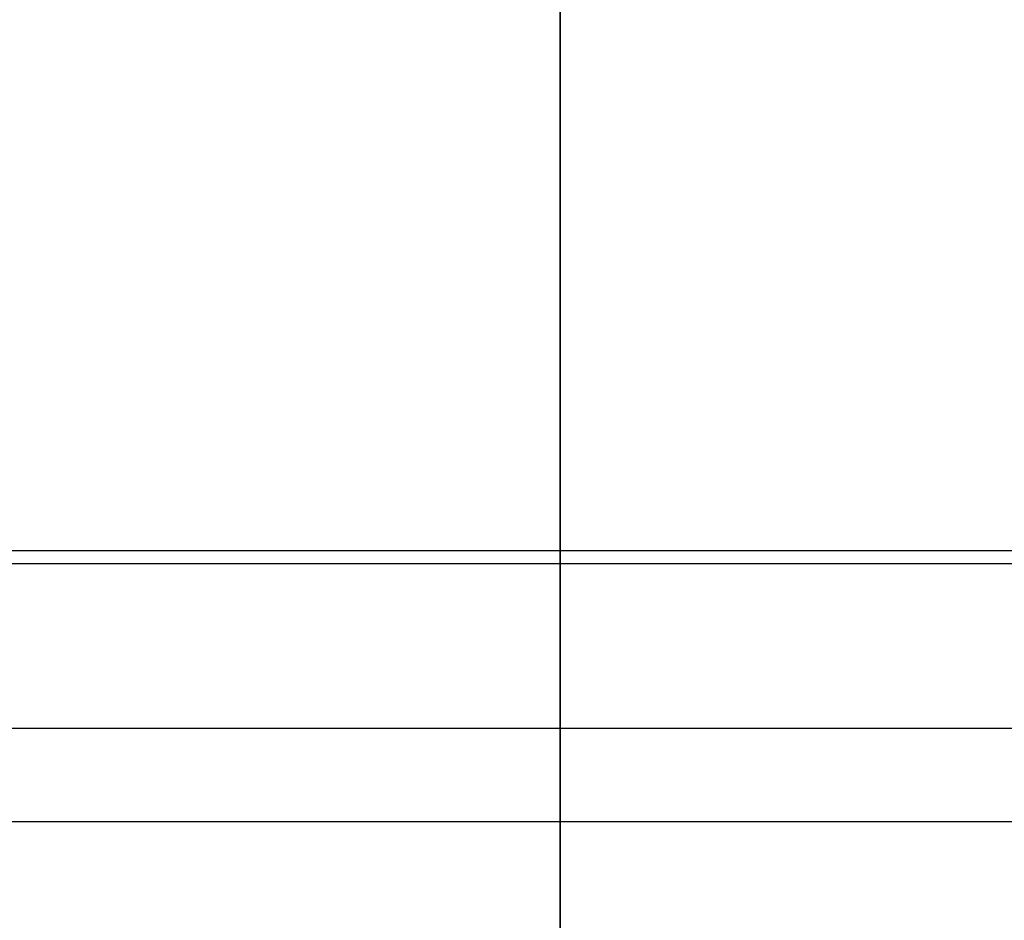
# Model space of a CAD drawing. Header units: millimetres. Extents: x -332 to 332, y -5 to 968.
# Tile 656 of 656: x -118 to 97, y 551 to 747. Entities that reach past the tile are written whole.
import ezdxf

# ---------------------------------------------------------------- set-up
doc = ezdxf.new("R2010")
doc.units = ezdxf.units.MM
doc.header["$MEASUREMENT"] = 0
for name, color, linetype in [('IGES level 28', 31, 'Continuous'), ('IGES level 30', 9, 'Continuous'), ('IGES level 31', 9, 'Continuous')]:
    doc.layers.add(name, color=color, linetype=linetype)

msp = doc.modelspace()

# ---------------------------------------------------------------- linework, layer by layer
at = {"layer": 'IGES level 28'}
for points in [[(0, 282.15, 1180.74), (0, 592.55, 1432.09), (0, 902.94, 1683.45)], [(0, 270.82, 1194.73), (0, 572.22, 1438.79), (0, 873.62, 1682.86)], [(-310, 592.55, 1432.09), (0, 592.55, 1432.09), (310, 592.55, 1432.09)], [(-285.85, 572.22, 1438.79), (0, 572.22, 1438.79), (285.85, 572.22, 1438.79)]]:
    msp.add_open_spline(points, degree=2, dxfattribs=at)
at = {"layer": 'IGES level 30'}
for points in [[(0, 929.58, 1601.29), (0, 631.23, 1359.69), (0, 332.88, 1118.09)], [(-283, 631.23, 1359.69), (0, 631.23, 1359.69), (283, 631.23, 1359.69)]]:
    msp.add_open_spline(points, degree=2, dxfattribs=at)
at = {"layer": 'IGES level 31'}
for points in [[(0, 936.43, 1632.56), (0, 628.36, 1383.1), (0, 320.3, 1133.63)], [(0, 282.54, 1180.26), (0, 592.55, 1431.3), (0, 902.55, 1682.34)], [(-322, 628.36, 1383.1), (0, 628.36, 1383.1), (322, 628.36, 1383.1)], [(-313, 592.55, 1431.3), (0, 592.55, 1431.3), (313, 592.55, 1431.3)]]:
    msp.add_open_spline(points, degree=2, dxfattribs=at)

doc.saveas('drawing.dxf')
